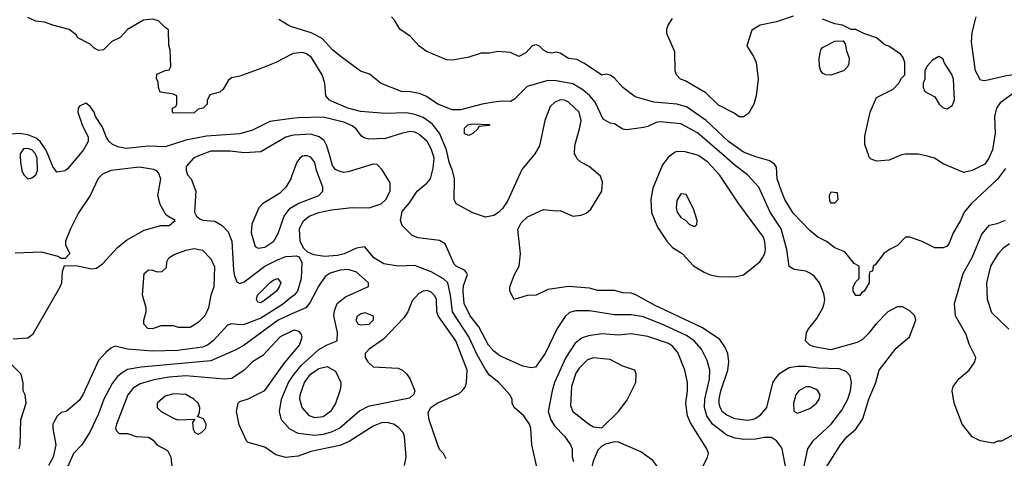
# Model space of a CAD drawing. Header units: inches. Extents: x 1793389 to 1900389, y 320802 to 470796.
# Tile 687 of 752: x 1868691 to 1873424, y 448545 to 450656. Entities that reach past the tile are written whole.
import ezdxf

# ---------------------------------------------------------------- set-up
doc = ezdxf.new("R2010")
doc.units = ezdxf.units.IN
doc.header["$MEASUREMENT"] = 0
for name, color, linetype in [('B8464', 7, 'Continuous'), ('B8465', 7, 'Continuous'), ('B8474', 7, 'Continuous'), ('B8475', 7, 'Continuous')]:
    doc.layers.add(name, color=color, linetype=linetype)

msp = doc.modelspace()

# ---------------------------------------------------------------- linework, layer by layer
at = {"layer": 'B8464', "color": 2}
for points, elevation in [([(1868693.8, 450000), (1868694.9, 449970), (1868702.4, 449930), (1868710.7, 449910), (1868730, 449890.7), (1868750, 449894), (1868769.2, 449910), (1868776.2, 449930), (1868775.1, 449990), (1868770.8, 450000)], 326), ([(1868973.4, 450000), (1868921.4, 449938.6), (1868910, 449929), (1868870, 449922), (1868850, 449948.7), (1868829.6, 450000)], 322), ([(1869550.9, 450000), (1869526, 449990), (1869491.3, 449950), (1869491.3, 449930), (1869498, 449910), (1869516, 449890), (1869537.3, 449830), (1869532, 449730), (1869542, 449710), (1869556.9, 449696.9), (1869571.1, 449691.1), (1869630, 449686.8), (1869665.2, 449665.2), (1869694.2, 449634.2), (1869710.3, 449590.3), (1869719.1, 449450), (1869723.4, 449423.4), (1869734.8, 449394.8), (1869750, 449386), (1869770, 449394.8), (1869869.7, 449470.3), (1869930, 449500.4), (1869970, 449515.5), (1870000, 449518.1)], 326), ([(1868660.2, 449119.8), (1868730, 449124.7), (1868755.5, 449144.5), (1868886, 449370), (1868893.2, 449390), (1868896.4, 449443.6), (1868907.3, 449472.7), (1868968.4, 449471.6), (1869036.9, 449456.9), (1869060.2, 449459.8), (1869090, 449481), (1869161, 449559), (1869205.4, 449594.6), (1869290, 449642.8), (1869370, 449664.7), (1869410, 449666), (1869438, 449690), (1869395.3, 449715.3), (1869367, 449767), (1869356, 449810), (1869369, 449890), (1869358.6, 449918.6), (1869350, 449928.7), (1869335.5, 449935.5), (1869266, 449946), (1869130.5, 449929.5), (1869090, 449913.2), (1869068, 449892), (1869030.5, 449809.5), (1868973.7, 449726.3), (1868936, 449650), (1868912, 449590), (1868912, 449570), (1868932, 449530), (1868910, 449506), (1868890, 449506), (1868876.4, 449516.4), (1868796.5, 449536.5), (1868670, 449532.3)], 326), ([(1870000, 449906.7), (1869994, 449890), (1869970.5, 449849.5), (1869939.9, 449820.1), (1869858, 449770), (1869841, 449750), (1869807.5, 449672.5), (1869804, 449630), (1869824, 449564), (1869836.9, 449556.9), (1869870, 449560.7), (1869912.7, 449590), (1869933.8, 449626.2), (1869962.7, 449710), (1869991.8, 449748.2), (1870000, 449753.1)], 330), ([(1870000, 449321.4), (1869955.1, 449284.9), (1869850, 449219.7), (1869770, 449189.5), (1869750, 449187), (1869710, 449192.7), (1869690, 449185.2), (1869620.7, 449110), (1869594.8, 449090), (1869570, 449079.6), (1869450, 449064.7), (1869330, 449060.5), (1869209.6, 449069.6), (1869150, 449084), (1869130, 449075.3), (1869104.9, 449055.1), (1869070, 449015.3), (1868994.8, 448850), (1868976.8, 448823.2), (1868914, 448770), (1868890, 448766), (1868871.6, 448748.4), (1868856.9, 448723.1), (1868851.3, 448710), (1868851, 448689), (1868865.5, 448610), (1868852.4, 448550), (1868830.4, 448510)], 326), ([(1870000, 449240.1), (1869933.4, 449210), (1869770, 449089.4), (1869730, 449067), (1869610, 449013.6), (1869275.6, 448984.4), (1869210, 448972), (1869183.4, 448956.6), (1869161.7, 448938.3), (1869135.3, 448904.7), (1869095.5, 448830), (1869070, 448759), (1869028.6, 448671.4), (1868990.5, 448609.5), (1868950, 448568.7), (1868926.2, 448513.8), (1868908.6, 448491.4), (1868856.3, 448443.7), (1868750, 448382.4), (1868650, 448335.1)], 330), ([(1870000, 449156.6), (1869942.8, 449130), (1869859.9, 449040.1), (1869810, 449009.3), (1869770.4, 448969.6), (1869710.7, 448929.3), (1869674.4, 448925.6), (1869490, 448942.4), (1869410, 448936.3), (1869336.7, 448923.3), (1869270, 448902.9), (1869237, 448883), (1869210.5, 448850), (1869156, 448710), (1869151.3, 448690), (1869156.9, 448676.9), (1869170, 448664.7), (1869210, 448664.7), (1869250.7, 448650.7), (1869310, 448646.8), (1869333.2, 448633.2), (1869350.7, 448610.7), (1869402, 448582), (1869417.3, 448550), (1869430, 448434)], 334), ([(1870000, 448552.5), (1869970, 448549), (1869922, 448562), (1869870, 448599), (1869790, 448622), (1869782, 448630), (1869746.8, 448706.8), (1869734, 448770), (1869742, 448810), (1869750, 448818), (1869790, 448831.3), (1869870, 448870.8), (1869961, 448999), (1870000, 449046.4)], 334), ([(1868689, 448590), (1868694, 448610), (1868697.2, 448730), (1868722, 448810), (1868718, 448850), (1868708.7, 448870), (1868708.4, 448908.4), (1868698, 448950), (1868650, 448998)], 326), ([(1870000, 448681), (1869987.7, 448687.7), (1869949.3, 448730), (1869940.9, 448770), (1869949.4, 448829.4), (1869984.2, 448910), (1870000, 448934.8)], 330)]:
    msp.add_lwpolyline(points, dxfattribs=dict(at, elevation=elevation))
for points, elevation in [([(1869510, 449174), (1869454.6, 449174.6), (1869430, 449182), (1869370, 449182), (1869330, 449169), (1869308, 449170), (1869288.7, 449190), (1869288.7, 449210), (1869299, 449250), (1869299, 449270), (1869281.2, 449330), (1869290, 449434), (1869310, 449452), (1869331.1, 449451.1), (1869350, 449442), (1869376.4, 449443.6), (1869396.4, 449463.6), (1869398, 449490), (1869408, 449510), (1869433.6, 449526.4), (1869490, 449547.3), (1869530, 449554), (1869570, 449546), (1869610, 449504.7), (1869627.1, 449467.1), (1869624, 449370), (1869610.7, 449330), (1869598.8, 449270), (1869581, 449230), (1869550, 449199)], 322), ([(1869850, 449294), (1869836.4, 449296.4), (1869829.3, 449310), (1869834, 449330), (1869894, 449390), (1869910, 449402.8), (1869932, 449410), (1869946, 449390), (1869938.8, 449370), (1869926, 449350), (1869870, 449306.6)], 322), ([(1869430, 448856), (1869390, 448844), (1869352, 448810), (1869352, 448790), (1869370.9, 448770.9), (1869430, 448738.8), (1869450, 448730.8), (1869534, 448734), (1869522, 448718), (1869525.4, 448685.4), (1869534, 448670), (1869550, 448662), (1869566, 448670), (1869586, 448690), (1869588, 448710), (1869574.6, 448734.6), (1869546, 448746), (1869556.4, 448763.6), (1869558, 448790), (1869548.7, 448810), (1869528.7, 448830), (1869490, 448852.7)], 338)]:
    msp.add_lwpolyline(points, close=True, dxfattribs=dict(at, elevation=elevation))
at = {"layer": 'B8465', "color": 2}
for points, elevation in [([(1870000, 450490.1), (1869922, 450450), (1869850, 450421.2), (1869750, 450384), (1869710, 450375.3), (1869695.3, 450364.7), (1869670, 450322), (1869653.7, 450306.3), (1869605.4, 450294.6), (1869592.7, 450267.3), (1869592, 450250), (1869574, 450230), (1869550, 450226), (1869530, 450208), (1869430, 450206), (1869426, 450210), (1869426, 450230), (1869442, 450238), (1869446, 450250), (1869446, 450290), (1869430, 450298), (1869367.3, 450307.3), (1869358, 450330), (1869356.4, 450356.4), (1869348.4, 450371.6), (1869350, 450394), (1869390, 450412), (1869410, 450414), (1869418, 450430), (1869415.3, 450510), (1869408.4, 450531.6), (1869407.3, 450607.3), (1869390, 450618), (1869358, 450650), (1869330, 450659), (1869287.1, 450652.9), (1869210, 450608), (1869174, 450570), (1869134, 450550), (1869094, 450510), (1869070, 450508), (1869050, 450518), (1869030, 450538), (1868970, 450568), (1868962.7, 450582.7), (1868929.3, 450609.3), (1868850, 450629), (1868810, 450644), (1868768.9, 450648.9), (1868730, 450666)], 318), ([(1870000, 450621.9), (1869986.3, 450626.3), (1869936.4, 450656.4)], 314), ([(1870000, 450179.8), (1869893.7, 450166.3), (1869810, 450123.7), (1869750, 450107.3), (1869590, 450095.6), (1869490, 450076.2), (1869390, 450043.6), (1869310, 450047.3), (1869203.5, 450036.5), (1869163.2, 450043.2), (1869136.5, 450056.5), (1869122, 450070), (1869109.3, 450089.3), (1869090, 450138), (1869055.3, 450190), (1869048.7, 450210), (1869030, 450238), (1869010, 450254), (1868979.6, 450240.4), (1868972, 450230), (1868971.3, 450210), (1868991.3, 450150), (1869021, 450090), (1869021, 450070), (1868998.8, 450030), (1868973.4, 450000)], 322), ([(1868829.6, 450000), (1868817.7, 450030), (1868789.6, 450070), (1868770, 450085.4), (1868730, 450101.1), (1868690, 450108), (1868650, 450105.1), (1868630, 450089.2), (1868621.3, 450070), (1868616.7, 450043.3), (1868618.5, 450018.6), (1868622.7, 450000)], 322), ([(1870000, 450097.9), (1869971.3, 450090), (1869850, 450019.3), (1869770, 450015.1), (1869703.3, 450023.3), (1869610, 450023.7), (1869550.9, 450000)], 326), ([(1868770.8, 450000), (1868766.6, 450010), (1868750, 450029.3), (1868730, 450036.2), (1868710, 450034.5), (1868693.4, 450010), (1868693.8, 450000)], 326)]:
    msp.add_lwpolyline(points, dxfattribs=dict(at, elevation=elevation))
at = {"layer": 'B8474', "color": 2}
for points, elevation in [([(1870000, 449753.1), (1870029.5, 449770.5), (1870128.7, 449810), (1870149, 449830), (1870149.2, 449850), (1870118, 449930), (1870110, 449968), (1870090, 449994), (1870073.3, 450000)], 330), ([(1870059.1, 450000), (1870050, 449999), (1870038, 449990), (1870022.8, 449970), (1870000, 449906.7)], 330), ([(1871180.9, 448490), (1871152.7, 448610), (1871149.1, 448689.1), (1871142, 448710), (1871115.3, 448750), (1871068, 448790), (1871058, 448810), (1871058, 448830), (1871048, 448850), (1870994, 448910), (1870950, 448945.2), (1870930, 448972.7), (1870890, 449042.7), (1870849.8, 449129.8), (1870771.5, 449250), (1870762.6, 449330), (1870749.4, 449390), (1870728.2, 449408.2), (1870670, 449442.9), (1870590, 449473.2), (1870510, 449469.6), (1870441.7, 449481.7), (1870393.2, 449510), (1870350, 449562), (1870310, 449556), (1870250.3, 449529.7), (1870218.5, 449521.4), (1870156.2, 449516.2), (1870104.8, 449524.8), (1870076.5, 449536.5), (1870056, 449556), (1870039.3, 449590), (1870036.2, 449650), (1870053.9, 449686.1), (1870082.7, 449710), (1870130, 449728.7), (1870190, 449741.3), (1870290, 449752.7), (1870370.6, 449750.6), (1870429, 449770), (1870452, 449790), (1870472, 449830), (1870472.3, 449870), (1870433.8, 449933.8), (1870410, 449959), (1870390, 449961.2), (1870270, 449922.9), (1870250, 449920.7), (1870226.5, 449926.5), (1870210, 449935.1), (1870194.3, 449954.3), (1870181.6, 450000)], 326), ([(1872375.1, 448490), (1872356, 448590), (1872350, 448602), (1872329.4, 448629.4), (1872305.2, 448645.2), (1872270, 448646), (1872230, 448638), (1872170, 448636.2), (1872130, 448642), (1872090, 448657), (1872020.9, 448710), (1871993.6, 448750), (1871982.4, 448790), (1871984.2, 448830), (1872006.8, 448926.8), (1872009.5, 448969.5), (1871995.9, 449015.9), (1871969.2, 449070), (1871933.2, 449110), (1871896.2, 449136.2), (1871790, 449186), (1871690, 449225.6), (1871630, 449235.1), (1871550, 449236.2), (1871430, 449255.1), (1871364.9, 449255.1), (1871333.7, 449246.3), (1871313.2, 449226.8), (1871274.8, 449170), (1871217.3, 449050), (1871170, 448984), (1871150, 448981.2), (1871110, 448989.2), (1870998.6, 449038.6), (1870970, 449061.2), (1870944.5, 449090), (1870898.3, 449178.3), (1870856.2, 449230), (1870827.6, 449290), (1870822.4, 449350), (1870825.1, 449374.9), (1870844, 449430), (1870839.3, 449439.3), (1870828.7, 449450), (1870789, 449470), (1870780.1, 449480.1), (1870737.2, 449577.2), (1870710, 449593.2), (1870606, 449606), (1870578, 449618), (1870530, 449666), (1870522, 449690), (1870530, 449732), (1870565.6, 449774.4), (1870601.2, 449830), (1870650, 449870.8), (1870666, 449890), (1870679.1, 449940.9), (1870683.6, 449990), (1870680.5, 450000)], 322), ([(1871158.9, 450000), (1871104.7, 449935.3), (1871036.7, 449783.3), (1871012.7, 449747.3), (1870992.8, 449727.2), (1870970, 449713.2), (1870930, 449705.2), (1870870, 449726.6), (1870788.7, 449770), (1870779, 449790), (1870782, 449890), (1870772.3, 449930), (1870756.2, 449970), (1870749.6, 450000)], 318), ([(1872449.6, 448450), (1872479.3, 448590), (1872505.2, 448630), (1872592.7, 448710), (1872643.3, 448776.7), (1872672.3, 448830), (1872684.5, 448870), (1872689.4, 448910), (1872682.7, 448942.7), (1872663.7, 448963.7), (1872630, 448975.1), (1872530, 448979.6), (1872470, 448987.3), (1872430, 448987.3), (1872390, 448980.9), (1872341, 448950), (1872322.8, 448930), (1872310, 448908), (1872280.7, 448790), (1872247.3, 448750), (1872230, 448737), (1872210, 448729.6), (1872187.5, 448727.5), (1872130, 448734.5), (1872090, 448752.3), (1872070, 448769.4), (1872058.4, 448790), (1872054, 448810), (1872053.6, 448830), (1872062.4, 448870), (1872095.6, 448970), (1872099.6, 449010), (1872094.5, 449050), (1872081, 449081), (1872056.9, 449116.9), (1871973.7, 449173.7), (1871742.8, 449282.8), (1871650, 449332.7), (1871630, 449339.3), (1871590, 449340.9), (1871550, 449352.7), (1871470, 449352.3), (1871430, 449363.7), (1871330, 449372.7), (1871230, 449357.2), (1871174, 449330), (1871130, 449328.7), (1871068.9, 449308.9), (1871048, 449350), (1871048, 449370), (1871069.2, 449430), (1871092.7, 449470), (1871098, 449530), (1871085.6, 449645.6), (1871102.5, 449677.5), (1871132.5, 449707.5), (1871210, 449742.8), (1871270, 449736), (1871290, 449738), (1871350, 449711), (1871390, 449714.8), (1871414.8, 449725.2), (1871436.6, 449743.4), (1871489, 449830), (1871493.2, 449873.2), (1871483.1, 449903.1), (1871428, 449950), (1871388, 449970), (1871370, 449988), (1871364, 450000)], 318), ([(1871818.6, 450000), (1871807.9, 449992.1), (1871782, 449958), (1871734.2, 449845.8), (1871724.4, 449790), (1871728.5, 449728.5), (1871756.7, 449656.7), (1871802, 449590), (1871830, 449558.8), (1871876, 449530), (1871930, 449470.8), (1871980.9, 449440.9), (1872010, 449428), (1872050, 449420.5), (1872130, 449418), (1872170, 449428), (1872249.6, 449490.4), (1872262.7, 449510), (1872272.7, 449530), (1872276, 449550), (1872273.2, 449586.8), (1872266, 449610), (1872148.7, 449770), (1872056, 449910), (1871999.3, 449970), (1871955.4, 450000)], 318), ([(1872549.4, 448470), (1872637.2, 448610), (1872669.2, 448650), (1872710, 448684.7), (1872744.1, 448735.9), (1872772.7, 448830), (1872806, 448910), (1872822.7, 448970), (1872904.1, 449075.9), (1872969, 449130), (1872999, 449210), (1872994, 449230), (1872970, 449255.3), (1872934.6, 449274.6), (1872910, 449274), (1872864.7, 449250), (1872806, 449190), (1872770, 449144), (1872742.5, 449117.5), (1872717.5, 449102.5), (1872590, 449067), (1872510, 449081.2), (1872488.7, 449090), (1872469, 449110), (1872474, 449150), (1872484, 449170), (1872522.5, 449217.5), (1872552.3, 449270), (1872558, 449290), (1872560.9, 449310), (1872556.6, 449336.6), (1872536, 449390), (1872510, 449421.2), (1872490, 449436), (1872470, 449445.2), (1872413.6, 449453.6), (1872390, 449468), (1872379.5, 449550), (1872351.6, 449650), (1872299.5, 449730), (1872243.7, 449850), (1872189.3, 449910), (1872130, 449954.5), (1872078, 450000)], 314), ([(1873430, 449939), (1873392.1, 449887.9), (1873264.7, 449770), (1873232, 449730), (1873214, 449690), (1873178, 449630), (1873159.6, 449580.4), (1873150, 449566), (1873130, 449558), (1873090, 449558), (1873029.1, 449589.1), (1872970, 449608.7), (1872950, 449608.7), (1872910.5, 449569.5), (1872872, 449550), (1872844.7, 449530), (1872803.6, 449476.4), (1872794, 449470), (1872790, 449446), (1872778, 449442), (1872774, 449430), (1872774, 449390), (1872751.3, 449350), (1872738, 449342), (1872730, 449328.7), (1872710, 449328), (1872698, 449350), (1872698, 449370), (1872710, 449394), (1872726, 449410), (1872726, 449470), (1872703.1, 449483.1), (1872658, 449538), (1872610, 449558), (1872570, 449588.7), (1872528, 449610), (1872490, 449642), (1872410, 449724), (1872369.4, 449790), (1872352.7, 449830), (1872332.7, 449890), (1872330, 449946), (1872320.2, 449960.2), (1872296.5, 449976.5), (1872230, 449995.1), (1872217.5, 450000)], 310), ([(1872918.1, 450000), (1872870, 449979), (1872810, 449975.3), (1872784.7, 449984.7), (1872774.6, 449994.6), (1872772.8, 450000)], 306), ([(1873354.9, 450000), (1873350.6, 449990), (1873330, 449961.2), (1873270, 449929.3), (1873230, 449921.2), (1873130, 449962.7), (1873088.7, 449990), (1873048.2, 450000)], 306), ([(1873476.8, 448663.2), (1873410, 448628), (1873392.7, 448627.3), (1873370, 448618), (1873308.9, 448628.9), (1873270, 448648), (1873221.2, 448710), (1873182.7, 448810), (1873174, 448870), (1873179, 448890), (1873208, 448930), (1873255.3, 448970), (1873282, 449010), (1873288, 449030), (1873254.6, 449094.6), (1873240.2, 449140.2), (1873189, 449230), (1873185.2, 449290), (1873226.3, 449433.7), (1873270, 449512), (1873315.5, 449624.5), (1873353.2, 449666.8), (1873390, 449674.8), (1873430, 449690.6)], 310), ([(1873446.3, 449166.3), (1873364.5, 449244.5), (1873342.7, 449310), (1873340.9, 449390), (1873359.5, 449470), (1873396, 449530), (1873421.2, 449558.8), (1873450, 449578.8)], 306), ([(1870000, 449518.1), (1870019.8, 449519.8), (1870035.3, 449515.3), (1870047.3, 449487.3), (1870044.4, 449410), (1870026, 449350), (1870010, 449329.6), (1870000, 449321.4)], 326), ([(1870000, 448934.8), (1870010, 448950.5), (1870046.7, 448993.3), (1870130, 449068), (1870170, 449090.7), (1870218, 449110), (1870219.3, 449150), (1870202, 449230), (1870204.8, 449255.2), (1870217.2, 449290), (1870258, 449322), (1870367.3, 449372.7), (1870368, 449390), (1870310, 449441.2), (1870270, 449454.5), (1870232, 449450), (1870184.1, 449435.9), (1870159.9, 449420.1), (1870130, 449375.3), (1870086, 449294), (1870066, 449270), (1870000, 449240.1)], 330), ([(1870742, 448542), (1870728.9, 448568.9), (1870710, 448588), (1870698, 448618), (1870659, 448730), (1870654.6, 448765.4), (1870668, 448790), (1870698, 448810), (1870803.2, 448856.8), (1870819, 448870), (1870831.9, 448888.1), (1870839.3, 448910), (1870842.7, 448970), (1870787.6, 449110), (1870703.6, 449230), (1870696.9, 449250), (1870694.5, 449310), (1870687.2, 449327.2), (1870670, 449345.2), (1870650, 449352.7), (1870630, 449349.3), (1870610, 449339), (1870577.5, 449302.5), (1870556.3, 449250), (1870538.3, 449221.7), (1870440.9, 449119.1), (1870371.3, 449070), (1870351.3, 449050), (1870351.3, 449030), (1870364.7, 449010), (1870390, 448986), (1870510, 448978.8), (1870531.3, 448970), (1870550, 448951.3), (1870566, 448930), (1870591.3, 448870), (1870585.4, 448854.6), (1870565.4, 448834.6), (1870366.2, 448793.8), (1870326.6, 448773.4), (1870230.3, 448689.7), (1870189, 448671), (1870150, 448659.7), (1870110, 448655.1), (1870030, 448664.5), (1870000, 448681)], 330), ([(1870000, 449046.4), (1870036, 449090), (1870048.9, 449128.9), (1870044.7, 449144.7), (1870035.1, 449155.1), (1870010, 449161.2), (1870000, 449156.6)], 334), ([(1871970, 448494), (1871998, 448550), (1872002, 448570), (1871994, 448590), (1871915.9, 448715.9), (1871900.9, 448750), (1871892.7, 448810), (1871901.2, 448870), (1871901.2, 448910), (1871889.2, 448970), (1871854.5, 449054.5), (1871830, 449085.2), (1871810, 449098), (1871710, 449131.8), (1871630, 449144.5), (1871570, 449138), (1871490, 449144.5), (1871424.9, 449135.1), (1871395.8, 449124.2), (1871361.1, 449098.9), (1871316.4, 449030), (1871262, 448910), (1871250.6, 448870), (1871231.3, 448770), (1871244.7, 448730), (1871261.4, 448701.4), (1871310, 448651), (1871338.8, 448610), (1871347.3, 448590), (1871347.7, 448550), (1871353, 448530)], 326), ([(1870541.2, 448510), (1870549.2, 448550), (1870541.2, 448650), (1870534, 448670), (1870510, 448695.3), (1870488, 448710), (1870457.5, 448717.5), (1870430, 448715.1), (1870390, 448699.3), (1870274.7, 448625.3), (1870230, 448607.3), (1870090, 448578.4), (1870030, 448556), (1870000, 448552.5)], 334)]:
    msp.add_lwpolyline(points, dxfattribs=dict(at, elevation=elevation))
for points, elevation in [([(1872590, 449826), (1872582, 449810), (1872583.6, 449783.6), (1872590, 449774), (1872610, 449774), (1872626, 449790), (1872622, 449822)], 310), ([(1871870, 449818), (1871850, 449786), (1871847.3, 449750), (1871851.3, 449730), (1871870, 449704.7), (1871891.3, 449691.3), (1871910, 449672), (1871930, 449662), (1871938, 449662), (1871946, 449670), (1871948, 449690), (1871930, 449746), (1871894.6, 449814.6)], 322), ([(1870330, 449185.2), (1870318, 449190), (1870309.2, 449210), (1870315.3, 449230), (1870330, 449241), (1870350, 449246), (1870390.7, 449230.7), (1870391, 449210), (1870370, 449189.3)], 326), ([(1871450, 449029.3), (1871421.1, 449018.9), (1871380.9, 448979.1), (1871365.1, 448954.9), (1871344.4, 448890), (1871339.1, 448799.1), (1871350.5, 448770.5), (1871430, 448707.3), (1871450, 448697.3), (1871490, 448691.3), (1871569.3, 448770), (1871610, 448822.8), (1871653.2, 448910), (1871655.3, 448950), (1871648.7, 448968.7), (1871590, 448989), (1871530, 449021.2)], 330), ([(1870110, 448739.3), (1870084, 448750), (1870049.3, 448790), (1870038, 448830), (1870039.5, 448850), (1870060.7, 448910), (1870089.5, 448950), (1870130, 448978), (1870170, 448987.3), (1870210, 448964.7), (1870234.8, 448910), (1870234.4, 448894.4), (1870230.7, 448870), (1870210, 448808.7), (1870186, 448770), (1870150, 448745.2)], 326), ([(1872470, 448889.2), (1872436, 448870), (1872422.8, 448850), (1872411.3, 448811.3), (1872412.7, 448772.7), (1872430, 448762), (1872490, 448784.7), (1872522, 448810), (1872534, 448830), (1872539, 448850), (1872528.7, 448870), (1872518.6, 448878.6), (1872490, 448889)], 322), ([(1871550, 448625.2), (1871507.1, 448612.9), (1871490, 448604), (1871470, 448584), (1871448.6, 448531.4), (1871438, 448490), (1871437.1, 448450), (1871446.7, 448406.7), (1871472.4, 448372.4), (1871499.3, 448359.3), (1871530, 448354.9), (1871610, 448368), (1871650, 448379.3), (1871710, 448384), (1871738.9, 448401.1), (1871758.6, 448421.4), (1871775.3, 448450), (1871775.3, 448470), (1871769, 448490), (1871734.8, 448534.8), (1871676.6, 448576.6), (1871570, 448622.7)], 330)]:
    msp.add_lwpolyline(points, close=True, dxfattribs=dict(at, elevation=elevation))
at = {"layer": 'B8475', "color": 2}
for points, elevation in [([(1872410, 450673.2), (1872330, 450645.2), (1872250, 450628.7), (1872210, 450606), (1872186, 450530), (1872218.5, 450478.5), (1872230.7, 450450), (1872240.7, 450370), (1872230.7, 450289.3), (1872221, 450250), (1872195.3, 450204.7), (1872170, 450188), (1872150, 450188), (1872126, 450206), (1872050, 450245.2), (1871990, 450304), (1871890, 450362), (1871868, 450370), (1871848.7, 450390), (1871842, 450410), (1871840.4, 450500.4), (1871802, 450590), (1871802, 450610), (1871808.7, 450630), (1871830, 450662)], 306), ([(1872217.5, 450000), (1872170, 450018.4), (1872098, 450070), (1871991, 450171), (1871896.1, 450236.1), (1871850, 450249.6), (1871738.9, 450258.9), (1871650, 450284), (1871590, 450328.7), (1871550, 450374), (1871530, 450389), (1871510, 450393.2), (1871490, 450389), (1871405.6, 450445.6), (1871370, 450464), (1871329.4, 450469.4), (1871290, 450494), (1871270, 450499), (1871250, 450495.3), (1871230, 450498), (1871208.9, 450508.9), (1871190, 450528), (1871174.6, 450534.6), (1871154, 450530), (1871123.6, 450496.4), (1871090, 450478), (1871050, 450498), (1870990, 450502), (1870950, 450495.3), (1870910, 450495.3), (1870846, 450474), (1870770, 450461.2), (1870743.2, 450463.2), (1870644.5, 450504.5), (1870609.4, 450529.4), (1870570, 450575.3), (1870518, 450610), (1870493.6, 450653.6), (1870478, 450670)], 310), ([(1872772.8, 450000), (1872754.6, 450054.6), (1872754.6, 450094.6), (1872779, 450210), (1872810, 450282), (1872890, 450322), (1872918, 450350), (1872930, 450374), (1872946, 450390), (1872946, 450450), (1872936.4, 450476.4), (1872926, 450490), (1872868.9, 450528.9), (1872850, 450535.3), (1872810, 450568.7), (1872748.9, 450588.9), (1872710, 450608), (1872688.4, 450608.4), (1872646, 450630), (1872610, 450635.3), (1872550, 450659)], 306), ([(1873742.3, 450000), (1873699.6, 450070), (1873692.1, 450107.9), (1873694.5, 450150), (1873704.5, 450210), (1873735.1, 450290), (1873736, 450310), (1873729, 450330), (1873696.9, 450356.9), (1873630, 450385.6), (1873550, 450401.6), (1873434.6, 450385.4), (1873330, 450361.2), (1873310, 450364), (1873285.2, 450410), (1873267.2, 450547.2), (1873270, 450594), (1873289, 450670)], 302), ([(1872078, 450000), (1871950, 450112), (1871870, 450154.5), (1871770, 450163.7), (1871750, 450160.9), (1871710, 450141.2), (1871690, 450137.2), (1871610, 450125.2), (1871590, 450129), (1871550, 450155.3), (1871530, 450158), (1871496.4, 450176.4), (1871458.3, 450258.3), (1871432.7, 450290), (1871398.8, 450318.8), (1871350, 450347.6), (1871270, 450361.6), (1871230, 450362.4), (1871130, 450334.5), (1871070, 450274), (1871050, 450262), (1871010, 450264), (1870970, 450259.3), (1870914, 450250), (1870810, 450221.2), (1870770, 450221.2), (1870702, 450250), (1870646.6, 450286.6), (1870618.6, 450298.6), (1870570, 450309.2), (1870526, 450310), (1870429.1, 450349.1), (1870373.6, 450393.6), (1870330, 450408), (1870230, 450482), (1870195.3, 450510), (1870146, 450566), (1870092.5, 450592.5), (1870000, 450621.9)], 314), ([(1870749.6, 450000), (1870743, 450030), (1870709.7, 450109.7), (1870673.9, 450153.9), (1870630, 450185.1), (1870590, 450199.6), (1870550, 450207.6), (1870450, 450203.6), (1870330, 450213.6), (1870269, 450230), (1870190, 450263.7), (1870179, 450270), (1870162.7, 450290), (1870158, 450350), (1870144.5, 450390), (1870094.5, 450474.5), (1870070, 450491.8), (1870050, 450498.4), (1870006.6, 450493.4), (1870000, 450490.1)], 318), ([(1873654.2, 450000), (1873650, 450006), (1873612, 450090), (1873604.5, 450130), (1873617.5, 450237.5), (1873611.7, 450271.7), (1873590, 450301.2), (1873570, 450309.3), (1873510, 450317), (1873462.3, 450297.7), (1873404.7, 450255.3), (1873387.3, 450230), (1873377.3, 450190), (1873380.7, 450110), (1873367.7, 450030), (1873354.9, 450000)], 306), ([(1871364, 450000), (1871359, 450010), (1871359.3, 450050), (1871382.9, 450130), (1871389.6, 450170), (1871380.9, 450210), (1871330, 450259.3), (1871310, 450269.3), (1871290, 450269.4), (1871262, 450258), (1871241.6, 450238.4), (1871214.9, 450170), (1871190.5, 450049.5), (1871167.3, 450010), (1871158.9, 450000)], 318), ([(1870680.5, 450000), (1870670, 450034), (1870650, 450069.3), (1870610, 450104.5), (1870590, 450114), (1870570, 450117), (1870532, 450110), (1870450, 450084.5), (1870370, 450080.9), (1870346.8, 450086.8), (1870335.1, 450095.1), (1870309, 450130), (1870290, 450145.2), (1870250, 450162), (1870150, 450187), (1870030, 450183.6), (1870000, 450179.8)], 322), ([(1870181.6, 450000), (1870168.2, 450048.2), (1870154.3, 450074.3), (1870131.4, 450091.4), (1870090, 450105.6), (1870010, 450100.7), (1870000, 450097.9)], 326), ([(1871955.4, 450000), (1871950, 450003.7), (1871890, 450019.3), (1871850, 450021.2), (1871842.5, 450017.5), (1871818.6, 450000)], 318), ([(1873048.2, 450000), (1873010, 450009.4), (1872950, 450009.3), (1872930, 450005.2), (1872918.1, 450000)], 306), ([(1870073.3, 450000), (1870070, 450001.2), (1870059.1, 450000)], 330)]:
    msp.add_lwpolyline(points, dxfattribs=dict(at, elevation=elevation))
for points, elevation in [([(1872590, 450389.2), (1872566, 450390), (1872550, 450398), (1872542, 450410), (1872535.3, 450430), (1872534, 450470), (1872542, 450510), (1872550, 450522), (1872610, 450552), (1872650, 450554), (1872659.6, 450539.6), (1872665.4, 450505.4), (1872678, 450470), (1872676.9, 450443.1), (1872671.1, 450428.9), (1872650.9, 450409.1)], 306), ([(1873110, 450478), (1873079.6, 450460.4), (1873052, 450430), (1873042, 450410), (1873042, 450370), (1873034, 450350), (1873034, 450330), (1873042, 450310), (1873090, 450284.7), (1873111, 450250), (1873130, 450231), (1873150, 450226.8), (1873175.5, 450244.5), (1873185.2, 450270), (1873179.3, 450370), (1873171.9, 450391.9), (1873135.3, 450450), (1873130, 450466)], 306), ([(1870850, 450098), (1870830, 450106), (1870830, 450134), (1870846, 450150), (1870870, 450154), (1870951.6, 450151.6), (1870947.3, 450147.3), (1870898, 450142), (1870894, 450130), (1870870, 450108)], 314)]:
    msp.add_lwpolyline(points, close=True, dxfattribs=dict(at, elevation=elevation))

doc.saveas('drawing.dxf')
